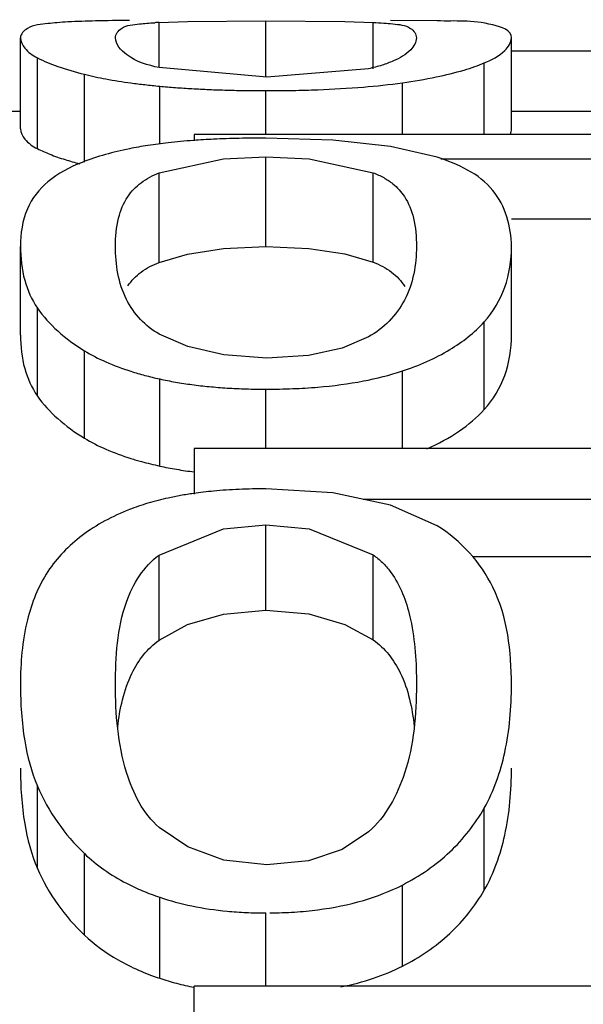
# Paper-space layout 'Sheet' of a CAD drawing. Header units: inches. Extents: x 0.2 to 10.8, y 0.2 to 8.3.
# Tile 413 of 545: x 8.08258 to 8.08999, y 4.6292 to 4.64214. Entities that reach past the tile are written whole.
import ezdxf

# ---------------------------------------------------------------- set-up
doc = ezdxf.new("R2010")
doc.units = ezdxf.units.IN
doc.header["$MEASUREMENT"] = 0
doc.layers.get('0').update_dxf_attribs({"lineweight": 5})

psp = doc.layouts.new('Sheet')

# ---------------------------------------------------------------- linework, layer by layer
at = {"color": 0, "linetype": 'ByBlock', "lineweight": -3}
for p, q in [((8.084415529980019, 4.642105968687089), (8.08478885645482, 4.642118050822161)), ((8.084415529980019, 4.641511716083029), (8.084415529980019, 4.642105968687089)), ((8.08478885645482, 4.642118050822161), (8.085820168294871, 4.642126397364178)), ((8.085820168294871, 4.642126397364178), (8.08685920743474, 4.642118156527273)), ((8.085820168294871, 4.641384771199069), (8.085820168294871, 4.642126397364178)), ((8.08685920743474, 4.642118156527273), (8.087231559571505, 4.642106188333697)), ((8.087231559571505, 4.641497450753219), (8.087231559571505, 4.642106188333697)), ((8.08807143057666, 4.642125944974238), (8.087458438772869, 4.642133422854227)), ((8.082592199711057, 4.640707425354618), (8.082592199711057, 4.641904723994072)), ((8.089048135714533, 4.640707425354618), (8.089048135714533, 4.641904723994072)), ((8.089048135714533, 4.641732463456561), (8.090250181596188, 4.641732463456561)), ((8.082815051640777, 4.640447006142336), (8.082815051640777, 4.641641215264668)), ((8.088690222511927, 4.640631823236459), (8.088690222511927, 4.641573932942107)), ((8.08583367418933, 4.641384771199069), (8.084417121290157, 4.641511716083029)), ((8.087168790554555, 4.641497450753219), (8.08583367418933, 4.641384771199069)), ((8.083431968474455, 4.640270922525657), (8.083431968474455, 4.641424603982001)), ((8.087614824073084, 4.640631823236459), (8.087614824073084, 4.641313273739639)), ((8.084423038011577, 4.64050695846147), (8.084423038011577, 4.641268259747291)), ((8.085820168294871, 4.640631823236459), (8.085820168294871, 4.641209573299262)), ((8.082592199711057, 4.640935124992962), (8.08187748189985, 4.640935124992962)), ((8.090250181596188, 4.640935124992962), (8.089048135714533, 4.640935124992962)), ((8.100877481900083, 4.640631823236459), (8.084877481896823, 4.640631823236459)), ((8.084877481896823, 4.640631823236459), (8.084877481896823, 4.64055073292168)), ((8.084415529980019, 4.640128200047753), (8.085261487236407, 4.640314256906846)), ((8.085261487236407, 4.640314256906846), (8.085820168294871, 4.640340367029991)), ((8.085820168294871, 4.640340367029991), (8.08638671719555, 4.640314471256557)), ((8.085820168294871, 4.639161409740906), (8.085820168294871, 4.640340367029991)), ((8.08638671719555, 4.640314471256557), (8.087231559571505, 4.640130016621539)), ((8.08811879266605, 4.640312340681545), (8.090956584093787, 4.640312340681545)), ((8.084415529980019, 4.638951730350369), (8.084415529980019, 4.640128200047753)), ((8.087231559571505, 4.638953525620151), (8.087231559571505, 4.640130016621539)), ((8.089048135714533, 4.639523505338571), (8.090175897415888, 4.639523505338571)), ((8.082592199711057, 4.63799738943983), (8.082592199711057, 4.639162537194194)), ((8.089048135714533, 4.63799738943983), (8.089048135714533, 4.639162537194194)), ((8.082815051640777, 4.637195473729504), (8.082815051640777, 4.638351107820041)), ((8.088690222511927, 4.637016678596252), (8.088690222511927, 4.638170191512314)), ((8.083431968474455, 4.636642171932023), (8.083431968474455, 4.637791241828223)), ((8.087614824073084, 4.636503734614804), (8.087614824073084, 4.637524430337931)), ((8.084423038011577, 4.636274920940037), (8.084423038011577, 4.637419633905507)), ((8.085820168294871, 4.636503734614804), (8.085820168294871, 4.637285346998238)), ((8.100877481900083, 4.636503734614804), (8.084877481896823, 4.636503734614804)), ((8.084877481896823, 4.636503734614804), (8.084877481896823, 4.635906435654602)), ((8.087097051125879, 4.635839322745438), (8.092047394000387, 4.635839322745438)), ((8.085261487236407, 4.635451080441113), (8.085820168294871, 4.635500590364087)), ((8.085820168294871, 4.635500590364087), (8.08638671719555, 4.63545148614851)), ((8.085820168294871, 4.634378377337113), (8.085820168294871, 4.635500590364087)), ((8.084415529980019, 4.635103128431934), (8.085261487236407, 4.635451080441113)), ((8.08638671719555, 4.63545148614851), (8.087231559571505, 4.635106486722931)), ((8.084415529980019, 4.633985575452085), (8.084415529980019, 4.635103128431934)), ((8.087231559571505, 4.633988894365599), (8.087231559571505, 4.635106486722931)), ((8.088542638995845, 4.635085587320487), (8.090581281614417, 4.635085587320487)), ((8.087455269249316, 4.634887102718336), (8.087488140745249, 4.634840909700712)), ((8.082815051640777, 4.630985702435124), (8.082815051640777, 4.632067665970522)), ((8.088690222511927, 4.630700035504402), (8.088690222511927, 4.631778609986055)), ((8.083431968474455, 4.630109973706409), (8.083431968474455, 4.63118154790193)), ((8.087614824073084, 4.629700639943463), (8.087614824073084, 4.630767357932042)), ((8.084423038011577, 4.629541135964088), (8.084423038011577, 4.630605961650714)), ((8.085820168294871, 4.629438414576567), (8.085820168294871, 4.630400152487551)), ((8.100877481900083, 4.629438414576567), (8.084877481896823, 4.629438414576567)), ((8.084877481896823, 4.62834304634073), (8.084877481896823, 4.629438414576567))]:
    psp.add_line(p, q, dxfattribs=at)
for points in [[(8.08807143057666, 4.640333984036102), (8.087458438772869, 4.640476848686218), (8.086700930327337, 4.640559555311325), (8.085820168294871, 4.640585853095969)], [(8.084415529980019, 4.638951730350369), (8.084789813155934, 4.639062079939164), (8.085262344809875, 4.639135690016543), (8.085820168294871, 4.639161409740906)], [(8.085820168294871, 4.639161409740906), (8.08638581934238, 4.639135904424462), (8.08685824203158, 4.639063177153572), (8.087231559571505, 4.638953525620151)], [(8.08583367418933, 4.637694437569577), (8.085266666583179, 4.637734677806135), (8.084792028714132, 4.637846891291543), (8.084417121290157, 4.638008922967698)], [(8.087168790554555, 4.637972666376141), (8.086823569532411, 4.637826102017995), (8.086379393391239, 4.63772887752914), (8.08583367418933, 4.637694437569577)], [(8.08807143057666, 4.635488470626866), (8.087458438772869, 4.635762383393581), (8.086700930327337, 4.635923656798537), (8.085820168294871, 4.635975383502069)], [(8.084415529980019, 4.633985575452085), (8.084789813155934, 4.634190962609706), (8.085262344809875, 4.63432960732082), (8.085820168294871, 4.634378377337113)], [(8.085820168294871, 4.634378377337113), (8.08638581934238, 4.634330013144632), (8.08685824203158, 4.634193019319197), (8.087231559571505, 4.633988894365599)], [(8.08583367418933, 4.631030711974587), (8.085266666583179, 4.631093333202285), (8.084792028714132, 4.631268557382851), (8.084417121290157, 4.631523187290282)], [(8.087168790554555, 4.631466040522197), (8.086823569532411, 4.631236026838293), (8.086379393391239, 4.631084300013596), (8.08583367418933, 4.631030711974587)]]:
    psp.add_lwpolyline(points, dxfattribs=at)
psp.add_arc((8.08473964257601, 4.635112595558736), 0.007000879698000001, 92.65351270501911, 93.1141119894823, dxfattribs=at)
for points, knots in [([(8.082953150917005, 4.642090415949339), (8.082861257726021, 4.64207934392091), (8.082716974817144, 4.642077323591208), (8.082592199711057, 4.641955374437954), (8.082592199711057, 4.641904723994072)], [0, 0, 0, 0, 0.6463161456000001, 1, 1, 1, 1]), ([(8.08321684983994, 4.642112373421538), (8.08316991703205, 4.642109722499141), (8.083081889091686, 4.642103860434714), (8.082994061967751, 4.642095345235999), (8.082953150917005, 4.642090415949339)], [0, 0, 0, 0, 0.5328783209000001, 1, 1, 1, 1]), ([(8.08402385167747, 4.642132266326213), (8.083875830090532, 4.642131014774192), (8.083606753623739, 4.642127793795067), (8.08333772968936, 4.642119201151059), (8.08321684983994, 4.642112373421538)], [0, 0, 0, 0, 0.5500825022, 1, 1, 1, 1]), ([(8.083841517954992, 4.641904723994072), (8.083841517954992, 4.641953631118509), (8.08394078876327, 4.642074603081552), (8.084077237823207, 4.642077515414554), (8.084158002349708, 4.642087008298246)], [0, 0, 0, 0, 0.375551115, 1, 1, 1, 1]), ([(8.084158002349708, 4.642087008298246), (8.084189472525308, 4.642090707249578), (8.084256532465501, 4.642096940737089), (8.084323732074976, 4.642101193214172), (8.084359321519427, 4.642103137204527)], [0, 0, 0, 0, 0.4706244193, 1, 1, 1, 1]), ([(8.087231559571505, 4.642106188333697), (8.087277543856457, 4.642104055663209), (8.08736319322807, 4.642099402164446), (8.087448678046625, 4.642091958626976), (8.087488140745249, 4.642087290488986)], [0, 0, 0, 0, 0.5367014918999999, 1, 1, 1, 1]), ([(8.087488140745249, 4.642087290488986), (8.087567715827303, 4.64207787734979), (8.087703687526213, 4.642074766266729), (8.087798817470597, 4.641953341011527), (8.087798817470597, 4.641904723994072)], [0, 0, 0, 0, 0.6223830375, 1, 1, 1, 1]), ([(8.089048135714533, 4.641904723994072), (8.089048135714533, 4.642003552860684), (8.088600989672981, 4.642151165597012), (8.088316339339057, 4.642120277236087), (8.08807143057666, 4.642125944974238)], [0, 0, 0, 0, 0.2874576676, 1, 1, 1, 1]), ([(8.082592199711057, 4.641904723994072), (8.082592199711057, 4.641855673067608), (8.082650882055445, 4.641739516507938), (8.082753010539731, 4.641673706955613), (8.082815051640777, 4.641641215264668)], [0, 0, 0, 0, 0.4118974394, 1, 1, 1, 1]), ([(8.084417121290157, 4.641511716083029), (8.084266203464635, 4.641543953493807), (8.084033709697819, 4.641606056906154), (8.083841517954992, 4.641816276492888), (8.083841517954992, 4.641904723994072)], [0, 0, 0, 0, 0.6356737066, 1, 1, 1, 1]), ([(8.087798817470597, 4.641904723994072), (8.087798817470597, 4.641846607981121), (8.087711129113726, 4.641706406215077), (8.087578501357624, 4.641637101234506), (8.087496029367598, 4.641600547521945)], [0, 0, 0, 0, 0.3918132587, 1, 1, 1, 1]), ([(8.088690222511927, 4.641573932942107), (8.088787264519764, 4.641614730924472), (8.088938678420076, 4.641687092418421), (8.089048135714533, 4.641841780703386), (8.089048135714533, 4.641904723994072)], [0, 0, 0, 0, 0.6258111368, 1, 1, 1, 1]), ([(8.082815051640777, 4.641641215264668), (8.082900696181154, 4.641596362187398), (8.083104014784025, 4.64151444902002), (8.083313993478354, 4.641454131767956), (8.083431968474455, 4.641424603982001)], [0, 0, 0, 0, 0.4428855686, 1, 1, 1, 1]), ([(8.087496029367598, 4.641600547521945), (8.087447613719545, 4.641579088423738), (8.087339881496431, 4.641539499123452), (8.0872289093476, 4.641510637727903), (8.087168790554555, 4.641497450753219)], [0, 0, 0, 0, 0.4624915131, 1, 1, 1, 1]), ([(8.088424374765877, 4.641480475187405), (8.088471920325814, 4.641494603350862), (8.088561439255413, 4.641523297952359), (8.088649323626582, 4.641556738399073), (8.088690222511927, 4.641573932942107)], [0, 0, 0, 0, 0.5278499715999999, 1, 1, 1, 1]), ([(8.087614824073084, 4.641313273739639), (8.087763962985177, 4.641334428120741), (8.088036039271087, 4.641380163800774), (8.088304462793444, 4.64144484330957), (8.088424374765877, 4.641480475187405)], [0, 0, 0, 0, 0.5463100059, 1, 1, 1, 1]), ([(8.083431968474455, 4.641424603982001), (8.083525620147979, 4.641401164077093), (8.083728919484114, 4.6413583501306), (8.083934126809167, 4.641326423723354), (8.084044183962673, 4.641311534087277)], [0, 0, 0, 0, 0.4650305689, 1, 1, 1, 1]), ([(8.084044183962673, 4.641311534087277), (8.08410531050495, 4.641303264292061), (8.0842314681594, 4.641287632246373), (8.084357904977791, 4.641274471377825), (8.084423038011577, 4.641268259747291)], [0, 0, 0, 0, 0.4852684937, 1, 1, 1, 1]), ([(8.086502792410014, 4.641221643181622), (8.086702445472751, 4.641229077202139), (8.08707403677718, 4.641249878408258), (8.087444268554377, 4.641289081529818), (8.087614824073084, 4.641313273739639)], [0, 0, 0, 0, 0.5369955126, 1, 1, 1, 1]), ([(8.084423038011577, 4.641268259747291), (8.084491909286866, 4.641261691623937), (8.084633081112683, 4.641249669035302), (8.084774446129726, 4.641240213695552), (8.084846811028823, 4.641235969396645)], [0, 0, 0, 0, 0.4883340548, 1, 1, 1, 1]), ([(8.084846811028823, 4.641235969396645), (8.0849221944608, 4.641231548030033), (8.085076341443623, 4.641223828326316), (8.08523058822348, 4.641218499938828), (8.085309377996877, 4.641216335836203)], [0, 0, 0, 0, 0.4892876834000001, 1, 1, 1, 1]), ([(8.085309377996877, 4.641216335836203), (8.08539277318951, 4.641214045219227), (8.085563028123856, 4.641210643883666), (8.085733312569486, 4.641209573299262), (8.085820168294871, 4.641209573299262)], [0, 0, 0, 0, 0.4899311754, 1, 1, 1, 1]), ([(8.085820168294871, 4.641209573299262), (8.085937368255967, 4.641209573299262), (8.086164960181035, 4.641211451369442), (8.086392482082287, 4.641217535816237), (8.086502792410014, 4.641221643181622)], [0, 0, 0, 0, 0.5149683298, 1, 1, 1, 1]), ([(8.082592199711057, 4.640707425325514), (8.082592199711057, 4.640658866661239), (8.082651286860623, 4.640543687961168), (8.082753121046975, 4.640479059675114), (8.082815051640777, 4.640447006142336)], [0, 0, 0, 0, 0.4104960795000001, 1, 1, 1, 1]), ([(8.089030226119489, 4.640633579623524), (8.08903592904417, 4.640645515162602), (8.089044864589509, 4.640669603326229), (8.089048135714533, 4.640695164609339), (8.089048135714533, 4.640707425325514)], [0, 0, 0, 0, 0.5189753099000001, 1, 1, 1, 1]), ([(8.084868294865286, 4.64055489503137), (8.084811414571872, 4.640550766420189), (8.084699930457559, 4.640541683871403), (8.084588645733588, 4.640530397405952), (8.084534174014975, 4.640524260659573)], [0, 0, 0, 0, 0.5098957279, 1, 1, 1, 1]), ([(8.085132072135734, 4.640570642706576), (8.085087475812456, 4.640568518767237), (8.084999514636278, 4.640563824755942), (8.0849116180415, 4.640558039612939), (8.084868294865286, 4.64055489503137)], [0, 0, 0, 0, 0.5068668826, 1, 1, 1, 1]), ([(8.085820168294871, 4.640585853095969), (8.085702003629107, 4.640585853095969), (8.085472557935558, 4.640583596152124), (8.08524321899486, 4.64057593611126), (8.085132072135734, 4.640570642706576)], [0, 0, 0, 0, 0.5150189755, 1, 1, 1, 1]), ([(8.082815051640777, 4.640447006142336), (8.082868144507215, 4.64041952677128), (8.082987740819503, 4.640367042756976), (8.083111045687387, 4.640324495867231), (8.083178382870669, 4.640303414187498)], [0, 0, 0, 0, 0.4586572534, 1, 1, 1, 1]), ([(8.08402385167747, 4.64044538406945), (8.083812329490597, 4.640402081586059), (8.083435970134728, 4.640304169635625), (8.083085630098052, 4.640121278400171), (8.082953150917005, 4.640011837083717)], [0, 0, 0, 0, 0.5568303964, 1, 1, 1, 1]), ([(8.084534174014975, 4.640524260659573), (8.084445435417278, 4.640514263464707), (8.084274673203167, 4.640491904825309), (8.08410503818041, 4.640462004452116), (8.08402385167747, 4.64044538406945)], [0, 0, 0, 0, 0.5186723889, 1, 1, 1, 1]), ([(8.083178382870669, 4.640303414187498), (8.083209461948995, 4.64029368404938), (8.083273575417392, 4.640274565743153), (8.083338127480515, 4.640256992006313), (8.083371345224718, 4.640248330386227)], [0, 0, 0, 0, 0.486831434, 1, 1, 1, 1]), ([(8.089048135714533, 4.639162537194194), (8.089048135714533, 4.639420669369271), (8.088880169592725, 4.640001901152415), (8.088342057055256, 4.64024664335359), (8.08807143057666, 4.640333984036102)], [0, 0, 0, 0, 0.4758165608, 1, 1, 1, 1]), ([(8.084003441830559, 4.639815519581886), (8.08405058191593, 4.639885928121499), (8.084174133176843, 4.640014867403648), (8.084331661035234, 4.640095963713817), (8.084415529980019, 4.640128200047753)], [0, 0, 0, 0, 0.4853402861, 1, 1, 1, 1]), ([(8.087231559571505, 4.640130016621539), (8.087278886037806, 4.640111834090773), (8.087368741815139, 4.640070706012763), (8.087451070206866, 4.640015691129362), (8.087488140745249, 4.63998558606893)], [0, 0, 0, 0, 0.5149517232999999, 1, 1, 1, 1]), ([(8.082953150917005, 4.640011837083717), (8.082838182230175, 4.639916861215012), (8.082636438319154, 4.63965427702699), (8.082592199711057, 4.639329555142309), (8.082592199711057, 4.639162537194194)], [0, 0, 0, 0, 0.471700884, 1, 1, 1, 1]), ([(8.087488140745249, 4.63998558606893), (8.087517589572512, 4.639961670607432), (8.087573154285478, 4.639909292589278), (8.087619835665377, 4.639848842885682), (8.087640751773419, 4.639817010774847)], [0, 0, 0, 0, 0.4989979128, 1, 1, 1, 1]), ([(8.083841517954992, 4.639162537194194), (8.083841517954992, 4.639287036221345), (8.083859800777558, 4.639515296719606), (8.083946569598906, 4.63973057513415), (8.084003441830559, 4.639815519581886)], [0, 0, 0, 0, 0.5491208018, 1, 1, 1, 1]), ([(8.087640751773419, 4.639817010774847), (8.087696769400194, 4.639731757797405), (8.087781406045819, 4.639515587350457), (8.087798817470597, 4.639287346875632), (8.087798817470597, 4.639162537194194)], [0, 0, 0, 0, 0.4497405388, 1, 1, 1, 1]), ([(8.082592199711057, 4.639162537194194), (8.082592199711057, 4.639012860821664), (8.082622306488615, 4.638727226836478), (8.082738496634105, 4.638461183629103), (8.082815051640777, 4.638351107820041)], [0, 0, 0, 0, 0.5274826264, 1, 1, 1, 1]), ([(8.084417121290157, 4.638008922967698), (8.084233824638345, 4.638108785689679), (8.083910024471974, 4.638464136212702), (8.083841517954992, 4.638924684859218), (8.083841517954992, 4.639162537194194)], [0, 0, 0, 0, 0.4673999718, 1, 1, 1, 1]), ([(8.087798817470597, 4.639162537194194), (8.087798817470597, 4.638921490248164), (8.087715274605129, 4.638439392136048), (8.08736594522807, 4.638082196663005), (8.087168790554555, 4.637972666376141)], [0, 0, 0, 0, 0.5166209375, 1, 1, 1, 1]), ([(8.088690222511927, 4.638170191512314), (8.088808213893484, 4.638300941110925), (8.088996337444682, 4.63861847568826), (8.089048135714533, 4.638980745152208), (8.089048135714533, 4.639162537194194)], [0, 0, 0, 0, 0.4920728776, 1, 1, 1, 1]), ([(8.084003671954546, 4.638643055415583), (8.08405090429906, 4.638712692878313), (8.084174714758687, 4.63884010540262), (8.084331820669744, 4.638919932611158), (8.084415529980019, 4.638951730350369)], [0, 0, 0, 0, 0.4844524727, 1, 1, 1, 1]), ([(8.087231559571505, 4.638953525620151), (8.087316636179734, 4.638921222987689), (8.08747620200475, 4.638839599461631), (8.087599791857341, 4.63870770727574), (8.087646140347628, 4.63863596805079)], [0, 0, 0, 0, 0.5158539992, 1, 1, 1, 1]), ([(8.082815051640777, 4.638351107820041), (8.082891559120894, 4.638241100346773), (8.083080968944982, 4.638032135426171), (8.083308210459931, 4.637867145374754), (8.083431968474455, 4.637791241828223)], [0, 0, 0, 0, 0.479969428, 1, 1, 1, 1]), ([(8.087614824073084, 4.637524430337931), (8.087831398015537, 4.637596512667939), (8.088222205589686, 4.637763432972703), (8.088560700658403, 4.638026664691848), (8.088690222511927, 4.638170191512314)], [0, 0, 0, 0, 0.5414226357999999, 1, 1, 1, 1]), ([(8.082592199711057, 4.63799738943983), (8.082592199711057, 4.637849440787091), (8.082622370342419, 4.637566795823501), (8.082738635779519, 4.637304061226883), (8.082815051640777, 4.637195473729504)], [0, 0, 0, 0, 0.5270158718, 1, 1, 1, 1]), ([(8.088690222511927, 4.637016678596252), (8.088807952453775, 4.637145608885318), (8.088996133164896, 4.637458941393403), (8.089048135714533, 4.637817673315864), (8.089048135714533, 4.63799738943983)], [0, 0, 0, 0, 0.4927728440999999, 1, 1, 1, 1]), ([(8.083431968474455, 4.637791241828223), (8.083522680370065, 4.637735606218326), (8.083722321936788, 4.637633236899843), (8.0839325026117, 4.637555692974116), (8.084044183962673, 4.637520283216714)], [0, 0, 0, 0, 0.4759670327, 1, 1, 1, 1]), ([(8.084044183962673, 4.637520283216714), (8.084104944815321, 4.637501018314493), (8.084230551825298, 4.637464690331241), (8.084357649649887, 4.637434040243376), (8.084423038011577, 4.637419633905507)], [0, 0, 0, 0, 0.4877017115, 1, 1, 1, 1]), ([(8.086502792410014, 4.637312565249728), (8.086703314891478, 4.63732949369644), (8.087078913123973, 4.637377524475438), (8.087447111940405, 4.637468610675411), (8.087614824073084, 4.637524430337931)], [0, 0, 0, 0, 0.5323793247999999, 1, 1, 1, 1]), ([(8.084423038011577, 4.637419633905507), (8.084491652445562, 4.637404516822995), (8.08463245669, 4.637376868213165), (8.084774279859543, 4.637355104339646), (8.084846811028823, 4.637345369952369)], [0, 0, 0, 0, 0.4898164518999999, 1, 1, 1, 1]), ([(8.084846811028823, 4.637345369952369), (8.084922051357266, 4.637335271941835), (8.085076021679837, 4.637317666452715), (8.085230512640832, 4.637305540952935), (8.085309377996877, 4.637300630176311)], [0, 0, 0, 0, 0.489985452, 1, 1, 1, 1]), ([(8.085309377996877, 4.637300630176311), (8.085392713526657, 4.637295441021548), (8.08556293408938, 4.637287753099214), (8.085733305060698, 4.637285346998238), (8.085820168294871, 4.637285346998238)], [0, 0, 0, 0, 0.4901200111, 1, 1, 1, 1]), ([(8.085820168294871, 4.637285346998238), (8.085937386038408, 4.637285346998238), (8.086165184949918, 4.637289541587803), (8.086392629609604, 4.637303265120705), (8.086502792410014, 4.637312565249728)], [0, 0, 0, 0, 0.5146265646, 1, 1, 1, 1]), ([(8.082815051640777, 4.637195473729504), (8.082891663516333, 4.637086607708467), (8.083081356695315, 4.636879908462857), (8.083308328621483, 4.636717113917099), (8.083431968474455, 4.636642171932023)], [0, 0, 0, 0, 0.4793696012, 1, 1, 1, 1]), ([(8.087937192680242, 4.636501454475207), (8.088085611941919, 4.636566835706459), (8.088356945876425, 4.636711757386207), (8.088593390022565, 4.636910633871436), (8.088690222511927, 4.637016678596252)], [0, 0, 0, 0, 0.5303779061, 1, 1, 1, 1]), ([(8.083431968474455, 4.636642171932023), (8.083522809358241, 4.636587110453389), (8.083722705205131, 4.636485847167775), (8.08393293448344, 4.636409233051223), (8.084044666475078, 4.636374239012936)], [0, 0, 0, 0, 0.475687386, 1, 1, 1, 1]), ([(8.084044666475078, 4.636374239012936), (8.08406735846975, 4.636367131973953), (8.084113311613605, 4.636353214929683), (8.0841595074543, 4.636340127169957), (8.084182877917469, 4.636333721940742)], [0, 0, 0, 0, 0.495278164, 1, 1, 1, 1]), ([(8.084182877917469, 4.636333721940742), (8.084222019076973, 4.636322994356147), (8.084301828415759, 4.636302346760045), (8.084382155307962, 4.636283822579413), (8.084423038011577, 4.636274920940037)], [0, 0, 0, 0, 0.4923812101, 1, 1, 1, 1]), ([(8.084423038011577, 4.636274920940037), (8.08449628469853, 4.636258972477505), (8.084646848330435, 4.636229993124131), (8.084798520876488, 4.636207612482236), (8.084876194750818, 4.636197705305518)], [0, 0, 0, 0, 0.4891029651, 1, 1, 1, 1]), ([(8.084868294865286, 4.635914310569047), (8.084811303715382, 4.635906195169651), (8.08469952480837, 4.635888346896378), (8.084588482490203, 4.63586634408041), (8.084534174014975, 4.635854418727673)], [0, 0, 0, 0, 0.5086758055, 1, 1, 1, 1]), ([(8.085132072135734, 4.635945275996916), (8.085087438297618, 4.635941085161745), (8.08499937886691, 4.635931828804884), (8.084911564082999, 4.635920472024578), (8.084868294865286, 4.635914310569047)], [0, 0, 0, 0, 0.5063502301, 1, 1, 1, 1]), ([(8.085820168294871, 4.635975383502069), (8.08570198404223, 4.635975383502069), (8.085472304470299, 4.635970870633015), (8.085243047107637, 4.635955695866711), (8.085132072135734, 4.635945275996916)], [0, 0, 0, 0, 0.5146337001, 1, 1, 1, 1]), ([(8.084534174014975, 4.635854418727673), (8.084444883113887, 4.635834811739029), (8.0842725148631, 4.635790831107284), (8.084104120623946, 4.635733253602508), (8.08402385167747, 4.635701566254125)], [0, 0, 0, 0, 0.5144083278, 1, 1, 1, 1]), ([(8.08402385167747, 4.635701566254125), (8.083803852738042, 4.635614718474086), (8.083395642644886, 4.635403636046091), (8.083073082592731, 4.63507018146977), (8.082953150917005, 4.634889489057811)], [0, 0, 0, 0, 0.5216688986, 1, 1, 1, 1]), ([(8.089048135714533, 4.633402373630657), (8.089048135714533, 4.63383633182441), (8.088955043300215, 4.634666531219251), (8.08838137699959, 4.635298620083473), (8.08807143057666, 4.635488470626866)], [0, 0, 0, 0, 0.5441975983, 1, 1, 1, 1]), ([(8.083841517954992, 4.633402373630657), (8.083841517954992, 4.633767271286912), (8.08387239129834, 4.634390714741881), (8.084211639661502, 4.634958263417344), (8.084415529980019, 4.635103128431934)], [0, 0, 0, 0, 0.5933180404, 1, 1, 1, 1]), ([(8.087231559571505, 4.635106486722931), (8.087273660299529, 4.635076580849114), (8.08735436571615, 4.635009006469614), (8.0874233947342, 4.634929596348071), (8.087455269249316, 4.634887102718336)], [0, 0, 0, 0, 0.4929447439, 1, 1, 1, 1]), ([(8.082953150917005, 4.634889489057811), (8.082825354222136, 4.634696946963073), (8.082632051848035, 4.634205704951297), (8.082592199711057, 4.633686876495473), (8.082592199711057, 4.633402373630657)], [0, 0, 0, 0, 0.448206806, 1, 1, 1, 1]), ([(8.087488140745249, 4.634840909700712), (8.087605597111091, 4.634666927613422), (8.087771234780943, 4.634184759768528), (8.087798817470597, 4.633688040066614), (8.087798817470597, 4.633402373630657)], [0, 0, 0, 0, 0.4235772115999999, 1, 1, 1, 1]), ([(8.083870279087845, 4.632841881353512), (8.08389884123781, 4.63308430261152), (8.083986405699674, 4.633516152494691), (8.084261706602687, 4.633877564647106), (8.084415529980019, 4.633985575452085)], [0, 0, 0, 0, 0.5649693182, 1, 1, 1, 1]), ([(8.087231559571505, 4.633988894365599), (8.087384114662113, 4.633881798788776), (8.087656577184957, 4.633522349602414), (8.087741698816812, 4.633093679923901), (8.087769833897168, 4.632853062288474)], [0, 0, 0, 0, 0.4348379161, 1, 1, 1, 1]), ([(8.082592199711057, 4.633402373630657), (8.082592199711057, 4.633154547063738), (8.082619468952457, 4.632700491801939), (8.08273337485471, 4.632256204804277), (8.082815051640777, 4.632067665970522)], [0, 0, 0, 0, 0.5467203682, 1, 1, 1, 1]), ([(8.084417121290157, 4.631523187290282), (8.084203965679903, 4.631706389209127), (8.083889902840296, 4.632344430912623), (8.083841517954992, 4.633014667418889), (8.083841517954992, 4.633402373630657)], [0, 0, 0, 0, 0.4202718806, 1, 1, 1, 1]), ([(8.087798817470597, 4.633402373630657), (8.087798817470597, 4.633010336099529), (8.087741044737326, 4.63231167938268), (8.087395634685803, 4.631664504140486), (8.087168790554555, 4.631466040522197)], [0, 0, 0, 0, 0.5653482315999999, 1, 1, 1, 1]), ([(8.088690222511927, 4.631778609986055), (8.088818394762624, 4.632004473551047), (8.089003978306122, 4.632542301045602), (8.089048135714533, 4.633103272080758), (8.089048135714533, 4.633402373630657)], [0, 0, 0, 0, 0.4647416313, 1, 1, 1, 1]), ([(8.082592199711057, 4.632304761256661), (8.082592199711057, 4.632059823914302), (8.082619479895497, 4.631610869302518), (8.082733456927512, 4.631171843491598), (8.082815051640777, 4.630985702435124)], [0, 0, 0, 0, 0.546519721, 1, 1, 1, 1]), ([(8.088690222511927, 4.630700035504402), (8.088818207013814, 4.63092292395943), (8.089003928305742, 4.631454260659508), (8.089048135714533, 4.632009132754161), (8.089048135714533, 4.632304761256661)], [0, 0, 0, 0, 0.4650695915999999, 1, 1, 1, 1]), ([(8.082815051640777, 4.632067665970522), (8.082887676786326, 4.631900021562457), (8.083064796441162, 4.631581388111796), (8.083302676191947, 4.631305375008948), (8.083431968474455, 4.63118154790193)], [0, 0, 0, 0, 0.5050801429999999, 1, 1, 1, 1]), ([(8.087614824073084, 4.630767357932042), (8.087840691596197, 4.630883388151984), (8.088257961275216, 4.631168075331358), (8.088570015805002, 4.631566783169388), (8.088690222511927, 4.631778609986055)], [0, 0, 0, 0, 0.5104223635, 1, 1, 1, 1]), ([(8.083431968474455, 4.63118154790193), (8.083512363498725, 4.631104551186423), (8.083688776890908, 4.63096026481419), (8.083883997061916, 4.630843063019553), (8.083986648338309, 4.630789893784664)], [0, 0, 0, 0, 0.4905581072, 1, 1, 1, 1]), ([(8.082815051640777, 4.630985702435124), (8.082887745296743, 4.630819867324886), (8.083065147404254, 4.630504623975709), (8.083302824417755, 4.630232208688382), (8.083431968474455, 4.630109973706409)], [0, 0, 0, 0, 0.5045266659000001, 1, 1, 1, 1]), ([(8.083986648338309, 4.630789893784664), (8.08405538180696, 4.630754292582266), (8.08419875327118, 4.630687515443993), (8.084346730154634, 4.630631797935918), (8.084423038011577, 4.630605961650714)], [0, 0, 0, 0, 0.4900084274, 1, 1, 1, 1]), ([(8.086502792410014, 4.630441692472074), (8.086704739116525, 4.630467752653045), (8.087086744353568, 4.63054298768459), (8.087451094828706, 4.630683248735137), (8.087614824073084, 4.630767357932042)], [0, 0, 0, 0, 0.5252154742, 1, 1, 1, 1]), ([(8.087614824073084, 4.629700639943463), (8.087840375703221, 4.629815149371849), (8.088256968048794, 4.630095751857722), (8.088569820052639, 4.630490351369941), (8.088690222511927, 4.630700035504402)], [0, 0, 0, 0, 0.5112792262, 1, 1, 1, 1]), ([(8.084423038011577, 4.630605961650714), (8.084561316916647, 4.630559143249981), (8.084854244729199, 4.630481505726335), (8.085153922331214, 4.630438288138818), (8.085309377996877, 4.630423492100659)], [0, 0, 0, 0, 0.4831731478, 1, 1, 1, 1]), ([(8.085871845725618, 4.630400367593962), (8.085980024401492, 4.630401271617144), (8.086190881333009, 4.630408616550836), (8.086400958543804, 4.630428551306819), (8.086502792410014, 4.630441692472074)], [0, 0, 0, 0, 0.5130517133, 1, 1, 1, 1]), ([(8.085309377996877, 4.630423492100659), (8.085392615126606, 4.630415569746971), (8.085562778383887, 4.630403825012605), (8.085733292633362, 4.630400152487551), (8.085820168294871, 4.630400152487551)], [0, 0, 0, 0, 0.4904323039, 1, 1, 1, 1]), ([(8.083431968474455, 4.630109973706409), (8.083565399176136, 4.62998368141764), (8.083879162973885, 4.62975631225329), (8.08423387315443, 4.629604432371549), (8.084423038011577, 4.629541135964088)], [0, 0, 0, 0, 0.4794458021, 1, 1, 1, 1]), ([(8.086806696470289, 4.629428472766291), (8.08695150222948, 4.629457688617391), (8.087227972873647, 4.629529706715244), (8.087492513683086, 4.629638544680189), (8.087614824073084, 4.629700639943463)], [0, 0, 0, 0, 0.5185217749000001, 1, 1, 1, 1]), ([(8.084423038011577, 4.629541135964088), (8.08449584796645, 4.629516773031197), (8.084645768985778, 4.629472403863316), (8.084798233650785, 4.629437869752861), (8.084876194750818, 4.629422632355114)], [0, 0, 0, 0, 0.4914914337, 1, 1, 1, 1])]:
    psp.add_open_spline(points, degree=3, knots=knots, dxfattribs=at)

doc.saveas('drawing.dxf')
